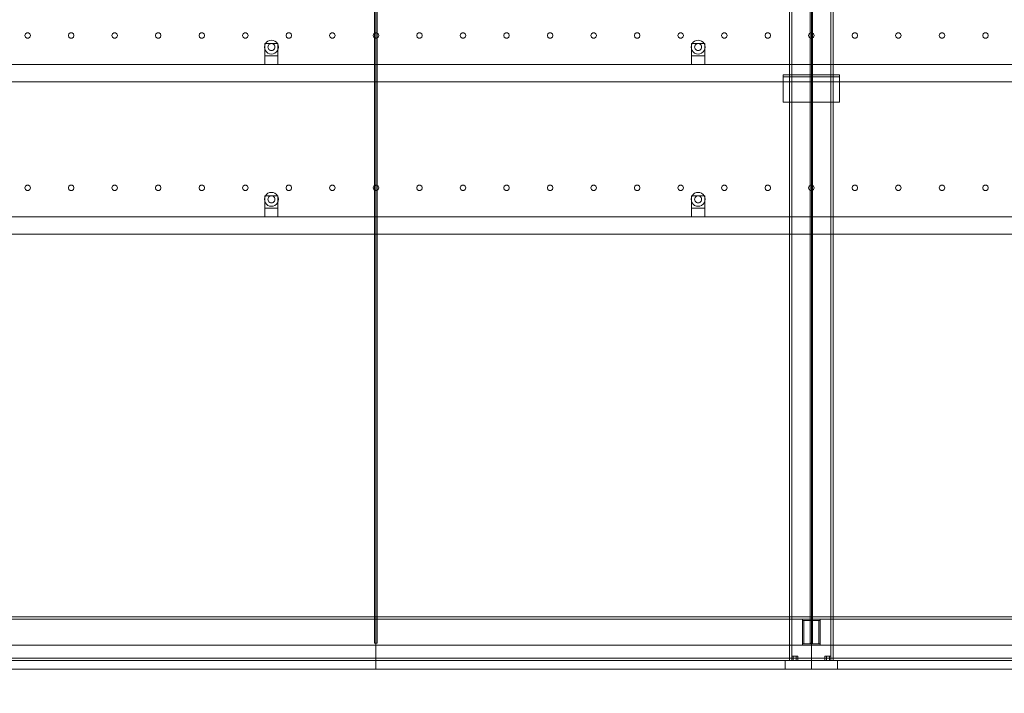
# Model space of a CAD drawing. Header units: millimetres. Extents: x -4738 to 65662, y -68080 to 6847.
# Tile 1052 of 1056: x 47643 to 49904, y -55 to 1493. Entities that reach past the tile are written whole.
import ezdxf

# ---------------------------------------------------------------- set-up
doc = ezdxf.new("R2010")
doc.units = ezdxf.units.MM
for name, color, linetype, lineweight in [('COTAS_O', 1, 'Continuous', 0), ('COTAS_P', 1, 'Continuous', 0), ('lateral_secador', 7, 'Continuous', 0)]:
    doc.layers.add(name, color=color, linetype=linetype, lineweight=lineweight)
doc.dimstyles.new('R19_100', dxfattribs={"dimtxt": 250, "dimasz": 150, "dimexe": 150, "dimexo": 80, "dimgap": 100, "dimtad": 1, "dimtih": 1, "dimtoh": 1, "dimdsep": 46, "dimcen": 0.09, "dimadec": 0, "dimazin": 0, "dimtfac": 1, "dimtdec": 4, "dimtofl": 0, "dimtmove": 0, "dimatfit": 3, "dimfxl": 1, "dimtolj": 1, "dimtzin": 0, "dimarcsym": 0})

# ---------------------------------------------------------------- blocks, each defined once
blk = doc.blocks.new('DIM_R31_28')
at = {"layer": 'COTAS_O'}
for p, q in [((40461.1, 0), (40461.1, -900)), ((60461.1, 0), (60461.1, -900)), ((40461.1, -900), (40611.1, -855)), ((60461.1, -900), (60311.1, -855)), ((40461.1, -900), (60461.1, -900)), ((40461.1, -900), (40611.1, -945)), ((60461.1, -900), (60311.1, -945))]:
    blk.add_line(p, q, dxfattribs=at)
blk.add_text('20000 O', height=250, dxfattribs=at).set_placement((50461.1, -800))
blk = doc.blocks.new('DIM_R31_32')
at = {"layer": 'COTAS_P'}
for p, q in [((112.7, 0), (112.7, -2500)), ((65298.1, 0), (65298.1, -2500)), ((112.7, -2500), (262.7, -2455)), ((65298.1, -2500), (65148.1, -2455)), ((112.7, -2500), (65298.1, -2500)), ((112.7, -2500), (262.7, -2545)), ((65298.1, -2500), (65148.1, -2545))]:
    blk.add_line(p, q, dxfattribs=at)
blk.add_text('65185.39 P', height=250, dxfattribs=at).set_placement((32705.4, -2400))

msp = doc.modelspace()

# ---------------------------------------------------------------- linework, layer by layer
at = {"layer": 'lateral_secador'}
for p, q in [((48458.134, 2925), (48458.134, 60)), ((48461.134, 0), (48461.134, 2925)), ((48464.134, 60), (48464.134, 2925)), ((49411.134, 2925), (49411.134, 20)), ((49416.134, 20), (49416.134, 2925)), ((49458.134, 2925), (49458.134, 60)), ((49461.134, 0), (49461.134, 2925)), ((49464.134, 60), (49464.134, 2925)), ((49506.134, 2925), (49506.134, 20)), ((49511.134, 20), (49511.134, 2925)), ((47655.997, 1460.082), (47654.784, 1456.35)), ((47654.784, 1456.35), (47655.997, 1452.618)), ((47659.172, 1462.389), (47655.997, 1460.082)), ((47655.997, 1452.618), (47659.172, 1450.311)), ((47663.096, 1462.389), (47659.172, 1462.389)), ((47659.172, 1450.311), (47663.096, 1450.311)), ((47666.271, 1460.082), (47663.096, 1462.389)), ((47663.096, 1450.311), (47666.271, 1452.618)), ((47667.484, 1456.35), (47666.271, 1460.082)), ((47666.271, 1452.618), (47667.484, 1456.35)), ((47755.997, 1460.082), (47754.784, 1456.35)), ((47754.784, 1456.35), (47755.997, 1452.618)), ((47759.172, 1462.389), (47755.997, 1460.082)), ((47755.997, 1452.618), (47759.172, 1450.311)), ((47763.096, 1462.389), (47759.172, 1462.389)), ((47759.172, 1450.311), (47763.096, 1450.311)), ((47766.271, 1460.082), (47763.096, 1462.389)), ((47763.096, 1450.311), (47766.271, 1452.618)), ((47767.484, 1456.35), (47766.271, 1460.082)), ((47766.271, 1452.618), (47767.484, 1456.35)), ((47855.997, 1460.082), (47854.784, 1456.35)), ((47854.784, 1456.35), (47855.997, 1452.618)), ((47859.172, 1462.389), (47855.997, 1460.082)), ((47855.997, 1452.618), (47859.172, 1450.311)), ((47863.096, 1462.389), (47859.172, 1462.389)), ((47859.172, 1450.311), (47863.096, 1450.311)), ((47866.271, 1460.082), (47863.096, 1462.389)), ((47863.096, 1450.311), (47866.271, 1452.618)), ((47867.484, 1456.35), (47866.271, 1460.082)), ((47866.271, 1452.618), (47867.484, 1456.35)), ((47955.997, 1460.082), (47954.784, 1456.35)), ((47954.784, 1456.35), (47955.997, 1452.618)), ((47959.172, 1462.389), (47955.997, 1460.082)), ((47955.997, 1452.618), (47959.172, 1450.311)), ((47963.096, 1462.389), (47959.172, 1462.389)), ((47959.172, 1450.311), (47963.096, 1450.311)), ((47966.271, 1460.082), (47963.096, 1462.389)), ((47963.096, 1450.311), (47966.271, 1452.618)), ((47967.484, 1456.35), (47966.271, 1460.082)), ((47966.271, 1452.618), (47967.484, 1456.35)), ((48055.997, 1460.082), (48054.784, 1456.35)), ((48054.784, 1456.35), (48055.997, 1452.618)), ((48059.172, 1462.389), (48055.997, 1460.082)), ((48055.997, 1452.618), (48059.172, 1450.311)), ((48063.096, 1462.389), (48059.172, 1462.389)), ((48059.172, 1450.311), (48063.096, 1450.311)), ((48066.271, 1460.082), (48063.096, 1462.389)), ((48063.096, 1450.311), (48066.271, 1452.618)), ((48067.484, 1456.35), (48066.271, 1460.082)), ((48066.271, 1452.618), (48067.484, 1456.35)), ((48155.997, 1460.082), (48154.784, 1456.35)), ((48154.784, 1456.35), (48155.997, 1452.618)), ((48159.172, 1462.389), (48155.997, 1460.082)), ((48155.997, 1452.618), (48159.172, 1450.311)), ((48163.096, 1462.389), (48159.172, 1462.389)), ((48159.172, 1450.311), (48163.096, 1450.311)), ((48166.271, 1460.082), (48163.096, 1462.389)), ((48163.096, 1450.311), (48166.271, 1452.618)), ((48167.484, 1456.35), (48166.271, 1460.082)), ((48166.271, 1452.618), (48167.484, 1456.35)), ((48255.997, 1460.082), (48254.784, 1456.35)), ((48254.784, 1456.35), (48255.997, 1452.618)), ((48259.172, 1462.389), (48255.997, 1460.082)), ((48255.997, 1452.618), (48259.172, 1450.311)), ((48263.096, 1462.389), (48259.172, 1462.389)), ((48259.172, 1450.311), (48263.096, 1450.311)), ((48266.271, 1460.082), (48263.096, 1462.389)), ((48263.096, 1450.311), (48266.271, 1452.618)), ((48267.484, 1456.35), (48266.271, 1460.082)), ((48266.271, 1452.618), (48267.484, 1456.35)), ((48355.997, 1460.082), (48354.784, 1456.35)), ((48354.784, 1456.35), (48355.997, 1452.618)), ((48359.172, 1462.389), (48355.997, 1460.082)), ((48355.997, 1452.618), (48359.172, 1450.311)), ((48363.096, 1462.389), (48359.172, 1462.389)), ((48359.172, 1450.311), (48363.096, 1450.311)), ((48366.271, 1460.082), (48363.096, 1462.389)), ((48363.096, 1450.311), (48366.271, 1452.618)), ((48367.484, 1456.35), (48366.271, 1460.082)), ((48366.271, 1452.618), (48367.484, 1456.35)), ((48455.997, 1460.082), (48454.784, 1456.35)), ((48454.784, 1456.35), (48455.997, 1452.618)), ((48459.172, 1462.389), (48455.997, 1460.082)), ((48455.997, 1452.618), (48459.172, 1450.311)), ((48463.096, 1462.389), (48459.172, 1462.389)), ((48459.172, 1450.311), (48463.096, 1450.311)), ((48466.271, 1460.082), (48463.096, 1462.389)), ((48463.096, 1450.311), (48466.271, 1452.618)), ((48467.484, 1456.35), (48466.271, 1460.082)), ((48466.271, 1452.618), (48467.484, 1456.35)), ((48555.997, 1460.082), (48554.784, 1456.35)), ((48554.784, 1456.35), (48555.997, 1452.618)), ((48559.172, 1462.389), (48555.997, 1460.082)), ((48555.997, 1452.618), (48559.172, 1450.311)), ((48563.096, 1462.389), (48559.172, 1462.389)), ((48559.172, 1450.311), (48563.096, 1450.311)), ((48566.271, 1460.082), (48563.096, 1462.389)), ((48563.096, 1450.311), (48566.271, 1452.618)), ((48567.484, 1456.35), (48566.271, 1460.082)), ((48566.271, 1452.618), (48567.484, 1456.35)), ((48655.997, 1460.082), (48654.784, 1456.35)), ((48654.784, 1456.35), (48655.997, 1452.618)), ((48659.172, 1462.389), (48655.997, 1460.082)), ((48655.997, 1452.618), (48659.172, 1450.311)), ((48663.096, 1462.389), (48659.172, 1462.389)), ((48659.172, 1450.311), (48663.096, 1450.311)), ((48666.271, 1460.082), (48663.096, 1462.389)), ((48663.096, 1450.311), (48666.271, 1452.618)), ((48667.484, 1456.35), (48666.271, 1460.082)), ((48666.271, 1452.618), (48667.484, 1456.35)), ((48755.997, 1460.082), (48754.784, 1456.35)), ((48754.784, 1456.35), (48755.997, 1452.618)), ((48759.172, 1462.389), (48755.997, 1460.082)), ((48755.997, 1452.618), (48759.172, 1450.311)), ((48763.096, 1462.389), (48759.172, 1462.389)), ((48759.172, 1450.311), (48763.096, 1450.311)), ((48766.271, 1460.082), (48763.096, 1462.389)), ((48763.096, 1450.311), (48766.271, 1452.618)), ((48767.484, 1456.35), (48766.271, 1460.082)), ((48766.271, 1452.618), (48767.484, 1456.35)), ((48855.997, 1460.082), (48854.784, 1456.35)), ((48854.784, 1456.35), (48855.997, 1452.618)), ((48859.172, 1462.389), (48855.997, 1460.082)), ((48855.997, 1452.618), (48859.172, 1450.311)), ((48863.096, 1462.389), (48859.172, 1462.389)), ((48859.172, 1450.311), (48863.096, 1450.311)), ((48866.271, 1460.082), (48863.096, 1462.389)), ((48863.096, 1450.311), (48866.271, 1452.618)), ((48867.484, 1456.35), (48866.271, 1460.082)), ((48866.271, 1452.618), (48867.484, 1456.35)), ((48955.997, 1460.082), (48954.784, 1456.35)), ((48954.784, 1456.35), (48955.997, 1452.618)), ((48959.172, 1462.389), (48955.997, 1460.082)), ((48955.997, 1452.618), (48959.172, 1450.311)), ((48963.096, 1462.389), (48959.172, 1462.389)), ((48959.172, 1450.311), (48963.096, 1450.311)), ((48966.271, 1460.082), (48963.096, 1462.389)), ((48963.096, 1450.311), (48966.271, 1452.618)), ((48967.484, 1456.35), (48966.271, 1460.082)), ((48966.271, 1452.618), (48967.484, 1456.35)), ((49055.997, 1460.082), (49054.784, 1456.35)), ((49054.784, 1456.35), (49055.997, 1452.618)), ((49059.172, 1462.389), (49055.997, 1460.082)), ((49055.997, 1452.618), (49059.172, 1450.311)), ((49063.096, 1462.389), (49059.172, 1462.389)), ((49059.172, 1450.311), (49063.096, 1450.311)), ((49066.271, 1460.082), (49063.096, 1462.389)), ((49063.096, 1450.311), (49066.271, 1452.618)), ((49067.484, 1456.35), (49066.271, 1460.082)), ((49066.271, 1452.618), (49067.484, 1456.35)), ((49155.997, 1460.082), (49154.784, 1456.35)), ((49154.784, 1456.35), (49155.997, 1452.618)), ((49159.172, 1462.389), (49155.997, 1460.082)), ((49155.997, 1452.618), (49159.172, 1450.311)), ((49163.096, 1462.389), (49159.172, 1462.389)), ((49159.172, 1450.311), (49163.096, 1450.311)), ((49166.271, 1460.082), (49163.096, 1462.389)), ((49163.096, 1450.311), (49166.271, 1452.618)), ((49167.484, 1456.35), (49166.271, 1460.082)), ((49166.271, 1452.618), (49167.484, 1456.35)), ((49255.997, 1460.082), (49254.784, 1456.35)), ((49254.784, 1456.35), (49255.997, 1452.618)), ((49259.172, 1462.389), (49255.997, 1460.082)), ((49255.997, 1452.618), (49259.172, 1450.311)), ((49263.096, 1462.389), (49259.172, 1462.389)), ((49259.172, 1450.311), (49263.096, 1450.311)), ((49266.271, 1460.082), (49263.096, 1462.389)), ((49263.096, 1450.311), (49266.271, 1452.618)), ((49267.484, 1456.35), (49266.271, 1460.082)), ((49266.271, 1452.618), (49267.484, 1456.35)), ((49355.997, 1460.082), (49354.784, 1456.35)), ((49354.784, 1456.35), (49355.997, 1452.618)), ((49359.172, 1462.389), (49355.997, 1460.082)), ((49355.997, 1452.618), (49359.172, 1450.311)), ((49363.096, 1462.389), (49359.172, 1462.389)), ((49359.172, 1450.311), (49363.096, 1450.311)), ((49366.271, 1460.082), (49363.096, 1462.389)), ((49363.096, 1450.311), (49366.271, 1452.618)), ((49367.484, 1456.35), (49366.271, 1460.082)), ((49366.271, 1452.618), (49367.484, 1456.35)), ((49455.997, 1460.082), (49454.784, 1456.35)), ((49454.784, 1456.35), (49455.997, 1452.618)), ((49459.172, 1462.389), (49455.997, 1460.082)), ((49455.997, 1452.618), (49459.172, 1450.311)), ((49463.096, 1462.389), (49459.172, 1462.389)), ((49459.172, 1450.311), (49463.096, 1450.311)), ((49466.271, 1460.082), (49463.096, 1462.389)), ((49463.096, 1450.311), (49466.271, 1452.618)), ((49467.484, 1456.35), (49466.271, 1460.082)), ((49466.271, 1452.618), (49467.484, 1456.35)), ((49555.997, 1460.082), (49554.784, 1456.35)), ((49554.784, 1456.35), (49555.997, 1452.618)), ((49559.172, 1462.389), (49555.997, 1460.082)), ((49555.997, 1452.618), (49559.172, 1450.311)), ((49563.096, 1462.389), (49559.172, 1462.389)), ((49559.172, 1450.311), (49563.096, 1450.311)), ((49566.271, 1460.082), (49563.096, 1462.389)), ((49563.096, 1450.311), (49566.271, 1452.618)), ((49567.484, 1456.35), (49566.271, 1460.082)), ((49566.271, 1452.618), (49567.484, 1456.35)), ((49655.997, 1460.082), (49654.784, 1456.35)), ((49654.784, 1456.35), (49655.997, 1452.618)), ((49659.172, 1462.389), (49655.997, 1460.082)), ((49655.997, 1452.618), (49659.172, 1450.311)), ((49663.096, 1462.389), (49659.172, 1462.389)), ((49659.172, 1450.311), (49663.096, 1450.311)), ((49666.271, 1460.082), (49663.096, 1462.389)), ((49663.096, 1450.311), (49666.271, 1452.618)), ((49667.484, 1456.35), (49666.271, 1460.082)), ((49666.271, 1452.618), (49667.484, 1456.35)), ((49755.997, 1460.082), (49754.784, 1456.35)), ((49754.784, 1456.35), (49755.997, 1452.618)), ((49759.172, 1462.389), (49755.997, 1460.082)), ((49755.997, 1452.618), (49759.172, 1450.311)), ((49763.096, 1462.389), (49759.172, 1462.389)), ((49759.172, 1450.311), (49763.096, 1450.311)), ((49766.271, 1460.082), (49763.096, 1462.389)), ((49763.096, 1450.311), (49766.271, 1452.618)), ((49767.484, 1456.35), (49766.271, 1460.082)), ((49766.271, 1452.618), (49767.484, 1456.35)), ((49855.997, 1460.082), (49854.784, 1456.35)), ((49854.784, 1456.35), (49855.997, 1452.618)), ((49859.172, 1462.389), (49855.997, 1460.082)), ((49855.997, 1452.618), (49859.172, 1450.311)), ((49863.096, 1462.389), (49859.172, 1462.389)), ((49859.172, 1450.311), (49863.096, 1450.311)), ((49866.271, 1460.082), (49863.096, 1462.389)), ((49863.096, 1450.311), (49866.271, 1452.618)), ((49867.484, 1456.35), (49866.271, 1460.082)), ((49866.271, 1452.618), (49867.484, 1456.35)), ((48205.679, 1434.141), (48205.134, 1430)), ((48205.134, 1430), (48205.679, 1425.859)), ((48207.277, 1438), (48205.679, 1434.141)), ((48205.679, 1425.859), (48207.277, 1422)), ((48206.134, 1438), (48236.134, 1438)), ((48206.134, 1438), (48206.134, 1410)), ((48209.82, 1441.314), (48207.277, 1438)), ((48213.134, 1443.856), (48209.82, 1441.314)), ((48216.993, 1445.455), (48213.134, 1443.856)), ((48213.406, 1432.071), (48213.134, 1430)), ((48213.134, 1430), (48213.406, 1427.929)), ((48214.206, 1434), (48213.406, 1432.071)), ((48213.406, 1427.929), (48214.206, 1426)), ((48215.477, 1435.657), (48214.206, 1434)), ((48214.206, 1426), (48215.477, 1424.343)), ((48217.134, 1436.928), (48215.477, 1435.657)), ((48221.134, 1446), (48216.993, 1445.455)), ((48219.063, 1437.727), (48217.134, 1436.928)), ((48221.134, 1438), (48219.063, 1437.727)), ((48225.275, 1445.455), (48221.134, 1446)), ((48223.204, 1437.727), (48221.134, 1438)), ((48225.134, 1436.928), (48223.204, 1437.727)), ((48226.791, 1435.657), (48225.134, 1436.928)), ((48229.134, 1443.856), (48225.275, 1445.455)), ((48228.062, 1434), (48226.791, 1435.657)), ((48226.791, 1424.343), (48228.062, 1426)), ((48228.861, 1432.071), (48228.062, 1434)), ((48228.062, 1426), (48228.861, 1427.929)), ((48229.134, 1430), (48228.861, 1432.071)), ((48228.861, 1427.929), (48229.134, 1430)), ((48232.448, 1441.314), (48229.134, 1443.856)), ((48234.99, 1438), (48232.448, 1441.314)), ((48236.589, 1434.141), (48234.99, 1438)), ((48234.99, 1422), (48236.589, 1425.859)), ((48236.134, 1410), (48236.134, 1438)), ((48237.134, 1430), (48236.589, 1434.141)), ((48236.589, 1425.859), (48237.134, 1430)), ((49185.679, 1434.141), (49185.134, 1430)), ((49185.134, 1430), (49185.679, 1425.859)), ((49187.277, 1438), (49185.679, 1434.141)), ((49185.679, 1425.859), (49187.277, 1422)), ((49186.134, 1438), (49216.134, 1438)), ((49186.134, 1438), (49186.134, 1410)), ((49189.82, 1441.314), (49187.277, 1438)), ((49193.134, 1443.856), (49189.82, 1441.314)), ((49196.993, 1445.455), (49193.134, 1443.856)), ((49193.406, 1432.071), (49193.134, 1430)), ((49193.134, 1430), (49193.406, 1427.929)), ((49194.206, 1434), (49193.406, 1432.071)), ((49193.406, 1427.929), (49194.206, 1426)), ((49195.477, 1435.657), (49194.206, 1434)), ((49194.206, 1426), (49195.477, 1424.343)), ((49197.134, 1436.928), (49195.477, 1435.657)), ((49201.134, 1446), (49196.993, 1445.455)), ((49199.063, 1437.727), (49197.134, 1436.928)), ((49201.134, 1438), (49199.063, 1437.727)), ((49205.275, 1445.455), (49201.134, 1446)), ((49203.204, 1437.727), (49201.134, 1438)), ((49205.134, 1436.928), (49203.204, 1437.727)), ((49206.791, 1435.657), (49205.134, 1436.928)), ((49209.134, 1443.856), (49205.275, 1445.455)), ((49208.062, 1434), (49206.791, 1435.657)), ((49206.791, 1424.343), (49208.062, 1426)), ((49208.861, 1432.071), (49208.062, 1434)), ((49208.062, 1426), (49208.861, 1427.929)), ((49209.134, 1430), (49208.861, 1432.071)), ((49208.861, 1427.929), (49209.134, 1430)), ((49212.448, 1441.314), (49209.134, 1443.856)), ((49214.99, 1438), (49212.448, 1441.314)), ((49216.589, 1434.141), (49214.99, 1438)), ((49214.99, 1422), (49216.589, 1425.859)), ((49216.134, 1410), (49216.134, 1438)), ((49217.134, 1430), (49216.589, 1434.141)), ((49216.589, 1425.859), (49217.134, 1430)), ((48206.134, 1410), (48236.134, 1410)), ((48206.134, 1410), (48206.134, 1390)), ((48207.277, 1422), (48209.82, 1418.686)), ((48209.82, 1418.686), (48213.134, 1416.144)), ((48213.134, 1416.144), (48216.993, 1414.545)), ((48215.477, 1424.343), (48217.134, 1423.072)), ((48216.993, 1414.545), (48221.134, 1414)), ((48217.134, 1423.072), (48219.063, 1422.273)), ((48219.063, 1422.273), (48221.134, 1422)), ((48221.134, 1422), (48223.204, 1422.273)), ((48221.134, 1414), (48225.275, 1414.545)), ((48223.204, 1422.273), (48225.134, 1423.072)), ((48225.134, 1423.072), (48226.791, 1424.343)), ((48225.275, 1414.545), (48229.134, 1416.144)), ((48229.134, 1416.144), (48232.448, 1418.686)), ((48232.448, 1418.686), (48234.99, 1422)), ((48236.134, 1390), (48236.134, 1410)), ((49186.134, 1410), (49216.134, 1410)), ((49186.134, 1410), (49186.134, 1390)), ((49187.277, 1422), (49189.82, 1418.686)), ((49189.82, 1418.686), (49193.134, 1416.144)), ((49193.134, 1416.144), (49196.993, 1414.545)), ((49195.477, 1424.343), (49197.134, 1423.072)), ((49196.993, 1414.545), (49201.134, 1414)), ((49197.134, 1423.072), (49199.063, 1422.273)), ((49199.063, 1422.273), (49201.134, 1422)), ((49201.134, 1422), (49203.204, 1422.273)), ((49201.134, 1414), (49205.275, 1414.545)), ((49203.204, 1422.273), (49205.134, 1423.072)), ((49205.134, 1423.072), (49206.791, 1424.343)), ((49205.275, 1414.545), (49209.134, 1416.144)), ((49209.134, 1416.144), (49212.448, 1418.686)), ((49212.448, 1418.686), (49214.99, 1422)), ((49216.134, 1390), (49216.134, 1410)), ((40811.134, 1390), (60111.134, 1390)), ((48206.134, 1390), (48236.134, 1390)), ((49186.134, 1390), (49216.134, 1390)), ((49396.134, 1366.5), (49526.134, 1366.5)), ((49396.134, 1366.5), (49396.134, 1303.5)), ((49396.134, 1366.5), (49396.134, 1361.5)), ((49396.134, 1361.5), (49526.134, 1361.5)), ((49526.134, 1303.5), (49526.134, 1366.5)), ((49526.134, 1361.5), (49526.134, 1366.5)), ((40811.134, 1350), (60111.134, 1350)), ((49396.134, 1303.5), (49526.134, 1303.5)), ((47655.997, 1110.082), (47654.784, 1106.35)), ((47659.172, 1112.389), (47655.997, 1110.082)), ((47663.096, 1112.389), (47659.172, 1112.389)), ((47666.271, 1110.082), (47663.096, 1112.389)), ((47667.484, 1106.35), (47666.271, 1110.082)), ((47755.997, 1110.082), (47754.784, 1106.35)), ((47759.172, 1112.389), (47755.997, 1110.082)), ((47763.096, 1112.389), (47759.172, 1112.389)), ((47766.271, 1110.082), (47763.096, 1112.389)), ((47767.484, 1106.35), (47766.271, 1110.082)), ((47855.997, 1110.082), (47854.784, 1106.35)), ((47859.172, 1112.389), (47855.997, 1110.082)), ((47863.096, 1112.389), (47859.172, 1112.389)), ((47866.271, 1110.082), (47863.096, 1112.389)), ((47867.484, 1106.35), (47866.271, 1110.082)), ((47955.997, 1110.082), (47954.784, 1106.35)), ((47959.172, 1112.389), (47955.997, 1110.082)), ((47963.096, 1112.389), (47959.172, 1112.389)), ((47966.271, 1110.082), (47963.096, 1112.389)), ((47967.484, 1106.35), (47966.271, 1110.082)), ((48055.997, 1110.082), (48054.784, 1106.35)), ((48059.172, 1112.389), (48055.997, 1110.082)), ((48063.096, 1112.389), (48059.172, 1112.389)), ((48066.271, 1110.082), (48063.096, 1112.389)), ((48067.484, 1106.35), (48066.271, 1110.082)), ((48155.997, 1110.082), (48154.784, 1106.35)), ((48159.172, 1112.389), (48155.997, 1110.082)), ((48163.096, 1112.389), (48159.172, 1112.389)), ((48166.271, 1110.082), (48163.096, 1112.389)), ((48167.484, 1106.35), (48166.271, 1110.082)), ((48255.997, 1110.082), (48254.784, 1106.35)), ((48259.172, 1112.389), (48255.997, 1110.082)), ((48263.096, 1112.389), (48259.172, 1112.389)), ((48266.271, 1110.082), (48263.096, 1112.389)), ((48267.484, 1106.35), (48266.271, 1110.082)), ((48355.997, 1110.082), (48354.784, 1106.35)), ((48359.172, 1112.389), (48355.997, 1110.082)), ((48363.096, 1112.389), (48359.172, 1112.389)), ((48366.271, 1110.082), (48363.096, 1112.389)), ((48367.484, 1106.35), (48366.271, 1110.082)), ((48455.997, 1110.082), (48454.784, 1106.35)), ((48459.172, 1112.389), (48455.997, 1110.082)), ((48463.096, 1112.389), (48459.172, 1112.389)), ((48466.271, 1110.082), (48463.096, 1112.389)), ((48467.484, 1106.35), (48466.271, 1110.082)), ((48555.997, 1110.082), (48554.784, 1106.35)), ((48559.172, 1112.389), (48555.997, 1110.082)), ((48563.096, 1112.389), (48559.172, 1112.389)), ((48566.271, 1110.082), (48563.096, 1112.389)), ((48567.484, 1106.35), (48566.271, 1110.082)), ((48655.997, 1110.082), (48654.784, 1106.35)), ((48659.172, 1112.389), (48655.997, 1110.082)), ((48663.096, 1112.389), (48659.172, 1112.389)), ((48666.271, 1110.082), (48663.096, 1112.389)), ((48667.484, 1106.35), (48666.271, 1110.082)), ((48755.997, 1110.082), (48754.784, 1106.35)), ((48759.172, 1112.389), (48755.997, 1110.082)), ((48763.096, 1112.389), (48759.172, 1112.389)), ((48766.271, 1110.082), (48763.096, 1112.389)), ((48767.484, 1106.35), (48766.271, 1110.082)), ((48855.997, 1110.082), (48854.784, 1106.35)), ((48859.172, 1112.389), (48855.997, 1110.082)), ((48863.096, 1112.389), (48859.172, 1112.389)), ((48866.271, 1110.082), (48863.096, 1112.389)), ((48867.484, 1106.35), (48866.271, 1110.082)), ((48955.997, 1110.082), (48954.784, 1106.35)), ((48959.172, 1112.389), (48955.997, 1110.082)), ((48963.096, 1112.389), (48959.172, 1112.389)), ((48966.271, 1110.082), (48963.096, 1112.389)), ((48967.484, 1106.35), (48966.271, 1110.082)), ((49055.997, 1110.082), (49054.784, 1106.35)), ((49059.172, 1112.389), (49055.997, 1110.082)), ((49063.096, 1112.389), (49059.172, 1112.389)), ((49066.271, 1110.082), (49063.096, 1112.389)), ((49067.484, 1106.35), (49066.271, 1110.082)), ((49155.997, 1110.082), (49154.784, 1106.35)), ((49159.172, 1112.389), (49155.997, 1110.082)), ((49163.096, 1112.389), (49159.172, 1112.389)), ((49166.271, 1110.082), (49163.096, 1112.389)), ((49167.484, 1106.35), (49166.271, 1110.082)), ((49255.997, 1110.082), (49254.784, 1106.35)), ((49259.172, 1112.389), (49255.997, 1110.082)), ((49263.096, 1112.389), (49259.172, 1112.389)), ((49266.271, 1110.082), (49263.096, 1112.389)), ((49267.484, 1106.35), (49266.271, 1110.082)), ((49355.997, 1110.082), (49354.784, 1106.35)), ((49359.172, 1112.389), (49355.997, 1110.082)), ((49363.096, 1112.389), (49359.172, 1112.389)), ((49366.271, 1110.082), (49363.096, 1112.389)), ((49367.484, 1106.35), (49366.271, 1110.082)), ((49455.997, 1110.082), (49454.784, 1106.35)), ((49459.172, 1112.389), (49455.997, 1110.082)), ((49463.096, 1112.389), (49459.172, 1112.389)), ((49466.271, 1110.082), (49463.096, 1112.389)), ((49467.484, 1106.35), (49466.271, 1110.082)), ((49555.997, 1110.082), (49554.784, 1106.35)), ((49559.172, 1112.389), (49555.997, 1110.082)), ((49563.096, 1112.389), (49559.172, 1112.389)), ((49566.271, 1110.082), (49563.096, 1112.389)), ((49567.484, 1106.35), (49566.271, 1110.082)), ((49655.997, 1110.082), (49654.784, 1106.35)), ((49659.172, 1112.389), (49655.997, 1110.082)), ((49663.096, 1112.389), (49659.172, 1112.389)), ((49666.271, 1110.082), (49663.096, 1112.389)), ((49667.484, 1106.35), (49666.271, 1110.082)), ((49755.997, 1110.082), (49754.784, 1106.35)), ((49759.172, 1112.389), (49755.997, 1110.082)), ((49763.096, 1112.389), (49759.172, 1112.389)), ((49766.271, 1110.082), (49763.096, 1112.389)), ((49767.484, 1106.35), (49766.271, 1110.082)), ((49855.997, 1110.082), (49854.784, 1106.35)), ((49859.172, 1112.389), (49855.997, 1110.082)), ((49863.096, 1112.389), (49859.172, 1112.389)), ((49866.271, 1110.082), (49863.096, 1112.389)), ((49867.484, 1106.35), (49866.271, 1110.082)), ((47654.784, 1106.35), (47655.997, 1102.618)), ((47655.997, 1102.618), (47659.172, 1100.311)), ((47659.172, 1100.311), (47663.096, 1100.311)), ((47663.096, 1100.311), (47666.271, 1102.618)), ((47666.271, 1102.618), (47667.484, 1106.35)), ((47754.784, 1106.35), (47755.997, 1102.618)), ((47755.997, 1102.618), (47759.172, 1100.311)), ((47759.172, 1100.311), (47763.096, 1100.311)), ((47763.096, 1100.311), (47766.271, 1102.618)), ((47766.271, 1102.618), (47767.484, 1106.35)), ((47854.784, 1106.35), (47855.997, 1102.618)), ((47855.997, 1102.618), (47859.172, 1100.311)), ((47859.172, 1100.311), (47863.096, 1100.311)), ((47863.096, 1100.311), (47866.271, 1102.618)), ((47866.271, 1102.618), (47867.484, 1106.35)), ((47954.784, 1106.35), (47955.997, 1102.618)), ((47955.997, 1102.618), (47959.172, 1100.311)), ((47959.172, 1100.311), (47963.096, 1100.311)), ((47963.096, 1100.311), (47966.271, 1102.618)), ((47966.271, 1102.618), (47967.484, 1106.35)), ((48054.784, 1106.35), (48055.997, 1102.618)), ((48055.997, 1102.618), (48059.172, 1100.311)), ((48059.172, 1100.311), (48063.096, 1100.311)), ((48063.096, 1100.311), (48066.271, 1102.618)), ((48066.271, 1102.618), (48067.484, 1106.35)), ((48154.784, 1106.35), (48155.997, 1102.618)), ((48155.997, 1102.618), (48159.172, 1100.311)), ((48159.172, 1100.311), (48163.096, 1100.311)), ((48163.096, 1100.311), (48166.271, 1102.618)), ((48166.271, 1102.618), (48167.484, 1106.35)), ((48207.277, 1088), (48205.679, 1084.141)), ((48206.134, 1088), (48236.134, 1088)), ((48206.134, 1088), (48206.134, 1060)), ((48209.82, 1091.314), (48207.277, 1088)), ((48213.134, 1093.856), (48209.82, 1091.314)), ((48216.993, 1095.455), (48213.134, 1093.856)), ((48215.477, 1085.657), (48214.206, 1084)), ((48217.134, 1086.928), (48215.477, 1085.657)), ((48221.134, 1096), (48216.993, 1095.455)), ((48219.063, 1087.727), (48217.134, 1086.928)), ((48221.134, 1088), (48219.063, 1087.727)), ((48225.275, 1095.455), (48221.134, 1096)), ((48223.204, 1087.727), (48221.134, 1088)), ((48225.134, 1086.928), (48223.204, 1087.727)), ((48226.791, 1085.657), (48225.134, 1086.928)), ((48229.134, 1093.856), (48225.275, 1095.455)), ((48228.062, 1084), (48226.791, 1085.657)), ((48232.448, 1091.314), (48229.134, 1093.856)), ((48234.99, 1088), (48232.448, 1091.314)), ((48236.589, 1084.141), (48234.99, 1088)), ((48236.134, 1060), (48236.134, 1088)), ((48254.784, 1106.35), (48255.997, 1102.618)), ((48255.997, 1102.618), (48259.172, 1100.311)), ((48259.172, 1100.311), (48263.096, 1100.311)), ((48263.096, 1100.311), (48266.271, 1102.618)), ((48266.271, 1102.618), (48267.484, 1106.35)), ((48354.784, 1106.35), (48355.997, 1102.618)), ((48355.997, 1102.618), (48359.172, 1100.311)), ((48359.172, 1100.311), (48363.096, 1100.311)), ((48363.096, 1100.311), (48366.271, 1102.618)), ((48366.271, 1102.618), (48367.484, 1106.35)), ((48454.784, 1106.35), (48455.997, 1102.618)), ((48455.997, 1102.618), (48459.172, 1100.311)), ((48459.172, 1100.311), (48463.096, 1100.311)), ((48463.096, 1100.311), (48466.271, 1102.618)), ((48466.271, 1102.618), (48467.484, 1106.35)), ((48554.784, 1106.35), (48555.997, 1102.618)), ((48555.997, 1102.618), (48559.172, 1100.311)), ((48559.172, 1100.311), (48563.096, 1100.311)), ((48563.096, 1100.311), (48566.271, 1102.618)), ((48566.271, 1102.618), (48567.484, 1106.35)), ((48654.784, 1106.35), (48655.997, 1102.618)), ((48655.997, 1102.618), (48659.172, 1100.311)), ((48659.172, 1100.311), (48663.096, 1100.311)), ((48663.096, 1100.311), (48666.271, 1102.618)), ((48666.271, 1102.618), (48667.484, 1106.35)), ((48754.784, 1106.35), (48755.997, 1102.618)), ((48755.997, 1102.618), (48759.172, 1100.311)), ((48759.172, 1100.311), (48763.096, 1100.311)), ((48763.096, 1100.311), (48766.271, 1102.618)), ((48766.271, 1102.618), (48767.484, 1106.35)), ((48854.784, 1106.35), (48855.997, 1102.618)), ((48855.997, 1102.618), (48859.172, 1100.311)), ((48859.172, 1100.311), (48863.096, 1100.311)), ((48863.096, 1100.311), (48866.271, 1102.618)), ((48866.271, 1102.618), (48867.484, 1106.35)), ((48954.784, 1106.35), (48955.997, 1102.618)), ((48955.997, 1102.618), (48959.172, 1100.311)), ((48959.172, 1100.311), (48963.096, 1100.311)), ((48963.096, 1100.311), (48966.271, 1102.618)), ((48966.271, 1102.618), (48967.484, 1106.35)), ((49054.784, 1106.35), (49055.997, 1102.618)), ((49055.997, 1102.618), (49059.172, 1100.311)), ((49059.172, 1100.311), (49063.096, 1100.311)), ((49063.096, 1100.311), (49066.271, 1102.618)), ((49066.271, 1102.618), (49067.484, 1106.35)), ((49154.784, 1106.35), (49155.997, 1102.618)), ((49155.997, 1102.618), (49159.172, 1100.311)), ((49159.172, 1100.311), (49163.096, 1100.311)), ((49163.096, 1100.311), (49166.271, 1102.618)), ((49166.271, 1102.618), (49167.484, 1106.35)), ((49187.277, 1088), (49185.679, 1084.141)), ((49186.134, 1088), (49216.134, 1088)), ((49186.134, 1088), (49186.134, 1060)), ((49189.82, 1091.314), (49187.277, 1088)), ((49193.134, 1093.856), (49189.82, 1091.314)), ((49196.993, 1095.455), (49193.134, 1093.856)), ((49195.477, 1085.657), (49194.206, 1084)), ((49197.134, 1086.928), (49195.477, 1085.657)), ((49201.134, 1096), (49196.993, 1095.455)), ((49199.063, 1087.727), (49197.134, 1086.928)), ((49201.134, 1088), (49199.063, 1087.727)), ((49205.275, 1095.455), (49201.134, 1096)), ((49203.204, 1087.727), (49201.134, 1088)), ((49205.134, 1086.928), (49203.204, 1087.727)), ((49206.791, 1085.657), (49205.134, 1086.928)), ((49209.134, 1093.856), (49205.275, 1095.455)), ((49208.062, 1084), (49206.791, 1085.657)), ((49212.448, 1091.314), (49209.134, 1093.856)), ((49214.99, 1088), (49212.448, 1091.314)), ((49216.589, 1084.141), (49214.99, 1088)), ((49216.134, 1060), (49216.134, 1088)), ((49254.784, 1106.35), (49255.997, 1102.618)), ((49255.997, 1102.618), (49259.172, 1100.311)), ((49259.172, 1100.311), (49263.096, 1100.311)), ((49263.096, 1100.311), (49266.271, 1102.618)), ((49266.271, 1102.618), (49267.484, 1106.35)), ((49354.784, 1106.35), (49355.997, 1102.618)), ((49355.997, 1102.618), (49359.172, 1100.311)), ((49359.172, 1100.311), (49363.096, 1100.311)), ((49363.096, 1100.311), (49366.271, 1102.618)), ((49366.271, 1102.618), (49367.484, 1106.35)), ((49454.784, 1106.35), (49455.997, 1102.618)), ((49455.997, 1102.618), (49459.172, 1100.311)), ((49459.172, 1100.311), (49463.096, 1100.311)), ((49463.096, 1100.311), (49466.271, 1102.618)), ((49466.271, 1102.618), (49467.484, 1106.35)), ((49554.784, 1106.35), (49555.997, 1102.618)), ((49555.997, 1102.618), (49559.172, 1100.311)), ((49559.172, 1100.311), (49563.096, 1100.311)), ((49563.096, 1100.311), (49566.271, 1102.618)), ((49566.271, 1102.618), (49567.484, 1106.35)), ((49654.784, 1106.35), (49655.997, 1102.618)), ((49655.997, 1102.618), (49659.172, 1100.311)), ((49659.172, 1100.311), (49663.096, 1100.311)), ((49663.096, 1100.311), (49666.271, 1102.618)), ((49666.271, 1102.618), (49667.484, 1106.35)), ((49754.784, 1106.35), (49755.997, 1102.618)), ((49755.997, 1102.618), (49759.172, 1100.311)), ((49759.172, 1100.311), (49763.096, 1100.311)), ((49763.096, 1100.311), (49766.271, 1102.618)), ((49766.271, 1102.618), (49767.484, 1106.35)), ((49854.784, 1106.35), (49855.997, 1102.618)), ((49855.997, 1102.618), (49859.172, 1100.311)), ((49859.172, 1100.311), (49863.096, 1100.311)), ((49863.096, 1100.311), (49866.271, 1102.618)), ((49866.271, 1102.618), (49867.484, 1106.35)), ((48205.679, 1084.141), (48205.134, 1080)), ((48205.134, 1080), (48205.679, 1075.859)), ((48205.679, 1075.859), (48207.277, 1072)), ((48207.277, 1072), (48209.82, 1068.686)), ((48209.82, 1068.686), (48213.134, 1066.144)), ((48213.406, 1082.071), (48213.134, 1080)), ((48213.134, 1080), (48213.406, 1077.929)), ((48213.134, 1066.144), (48216.993, 1064.545)), ((48214.206, 1084), (48213.406, 1082.071)), ((48213.406, 1077.929), (48214.206, 1076)), ((48214.206, 1076), (48215.477, 1074.343)), ((48215.477, 1074.343), (48217.134, 1073.072)), ((48216.993, 1064.545), (48221.134, 1064)), ((48217.134, 1073.072), (48219.063, 1072.273)), ((48219.063, 1072.273), (48221.134, 1072)), ((48221.134, 1072), (48223.204, 1072.273)), ((48221.134, 1064), (48225.275, 1064.545)), ((48223.204, 1072.273), (48225.134, 1073.072)), ((48225.134, 1073.072), (48226.791, 1074.343)), ((48225.275, 1064.545), (48229.134, 1066.144)), ((48226.791, 1074.343), (48228.062, 1076)), ((48228.861, 1082.071), (48228.062, 1084)), ((48228.062, 1076), (48228.861, 1077.929)), ((48229.134, 1080), (48228.861, 1082.071)), ((48228.861, 1077.929), (48229.134, 1080)), ((48229.134, 1066.144), (48232.448, 1068.686)), ((48232.448, 1068.686), (48234.99, 1072)), ((48234.99, 1072), (48236.589, 1075.859)), ((48237.134, 1080), (48236.589, 1084.141)), ((48236.589, 1075.859), (48237.134, 1080)), ((49185.679, 1084.141), (49185.134, 1080)), ((49185.134, 1080), (49185.679, 1075.859)), ((49185.679, 1075.859), (49187.277, 1072)), ((49187.277, 1072), (49189.82, 1068.686)), ((49189.82, 1068.686), (49193.134, 1066.144)), ((49193.406, 1082.071), (49193.134, 1080)), ((49193.134, 1080), (49193.406, 1077.929)), ((49193.134, 1066.144), (49196.993, 1064.545)), ((49194.206, 1084), (49193.406, 1082.071)), ((49193.406, 1077.929), (49194.206, 1076)), ((49194.206, 1076), (49195.477, 1074.343)), ((49195.477, 1074.343), (49197.134, 1073.072)), ((49196.993, 1064.545), (49201.134, 1064)), ((49197.134, 1073.072), (49199.063, 1072.273)), ((49199.063, 1072.273), (49201.134, 1072)), ((49201.134, 1072), (49203.204, 1072.273)), ((49201.134, 1064), (49205.275, 1064.545)), ((49203.204, 1072.273), (49205.134, 1073.072)), ((49205.134, 1073.072), (49206.791, 1074.343)), ((49205.275, 1064.545), (49209.134, 1066.144)), ((49206.791, 1074.343), (49208.062, 1076)), ((49208.861, 1082.071), (49208.062, 1084)), ((49208.062, 1076), (49208.861, 1077.929)), ((49209.134, 1080), (49208.861, 1082.071)), ((49208.861, 1077.929), (49209.134, 1080)), ((49209.134, 1066.144), (49212.448, 1068.686)), ((49212.448, 1068.686), (49214.99, 1072)), ((49214.99, 1072), (49216.589, 1075.859)), ((49217.134, 1080), (49216.589, 1084.141)), ((49216.589, 1075.859), (49217.134, 1080)), ((48206.134, 1060), (48236.134, 1060)), ((48206.134, 1060), (48206.134, 1040)), ((48236.134, 1040), (48236.134, 1060)), ((49186.134, 1060), (49216.134, 1060)), ((49186.134, 1060), (49186.134, 1040)), ((49216.134, 1040), (49216.134, 1060)), ((40811.134, 1040), (60111.134, 1040)), ((48206.134, 1040), (48236.134, 1040)), ((49186.134, 1040), (49216.134, 1040)), ((40811.134, 1000), (60111.134, 1000)), ((40461.134, 120), (60461.134, 120)), ((40461.134, 115), (60461.134, 115)), ((49441.134, 115), (49481.134, 115)), ((49441.134, 115), (49441.134, 112)), ((49481.134, 112), (49481.134, 115)), ((49441.134, 112), (49481.134, 112)), ((49441.134, 112), (49444.134, 112)), ((49441.134, 112), (49441.134, 58)), ((49444.134, 58), (49444.134, 112)), ((49478.134, 112), (49481.134, 112)), ((49478.134, 112), (49478.134, 58)), ((49481.134, 58), (49481.134, 112)), ((40461.134, 55), (60461.134, 55)), ((48458.134, 60), (48464.134, 60)), ((49441.134, 58), (49481.134, 58)), ((49441.134, 58), (49441.134, 55)), ((49441.134, 58), (49444.134, 58)), ((49441.134, 55), (49481.134, 55)), ((49458.134, 60), (49464.134, 60)), ((49478.134, 58), (49481.134, 58)), ((49481.134, 55), (49481.134, 58)), ((40461.134, 25), (60461.134, 25)), ((49419.634, 30), (49416.134, 30)), ((49416.134, 20), (49416.134, 30)), ((49426.634, 30), (49419.634, 30)), ((49419.634, 20), (49419.634, 30)), ((49430.134, 30), (49426.634, 30)), ((49426.634, 20), (49426.634, 30)), ((49430.134, 30), (49430.134, 20)), ((49495.634, 30), (49492.134, 30)), ((49492.134, 20), (49492.134, 30)), ((49502.634, 30), (49495.634, 30)), ((49495.634, 20), (49495.634, 30)), ((49506.134, 30), (49502.634, 30)), ((49502.634, 20), (49502.634, 30)), ((49506.134, 30), (49506.134, 20)), ((40461.134, 20), (60461.134, 20)), ((40461.134, 0), (60461.134, 0)), ((47461.134, 0), (48461.134, 0)), ((48461.134, 0), (49461.134, 0)), ((49401.134, 20), (49521.134, 20)), ((49401.134, 20), (49401.134, 0)), ((49401.134, 0), (49521.134, 0)), ((49411.134, 20), (49511.134, 20)), ((49411.134, 20), (49416.134, 20)), ((49419.634, 20), (49416.134, 20)), ((49426.634, 20), (49419.634, 20)), ((49426.634, 20), (49430.134, 20)), ((49461.134, 0), (50236.134, 0)), ((49495.634, 20), (49492.134, 20)), ((49502.634, 20), (49495.634, 20)), ((49502.634, 20), (49506.134, 20)), ((49506.134, 20), (49511.134, 20)), ((49521.134, 0), (49521.134, 20))]:
    msp.add_line(p, q, dxfattribs=at)

# ---------------------------------------------------------------- dimensions: what is measured, and where the dimension line sits
at = {"layer": 'COTAS_O'}
dim = msp.add_aligned_dim(p1=(40461.134, 0), p2=(60461.134, 0), distance=-900, text='<> O', dimstyle='R19_100', dxfattribs=at)
dim.commit()
dim.dimension.update_dxf_attribs({"geometry": 'DIM_R31_28', "text_midpoint": (50461.134, -900)})
at = {"layer": 'COTAS_P'}
dim = msp.add_aligned_dim(p1=(112.7, 0), p2=(65298.0949, 0), distance=-2500, text='<> P', dimstyle='R19_100', dxfattribs=at)
dim.commit()
dim.dimension.update_dxf_attribs({"geometry": 'DIM_R31_32', "text_midpoint": (32705.3975, -2500)})

doc.saveas('drawing.dxf')
